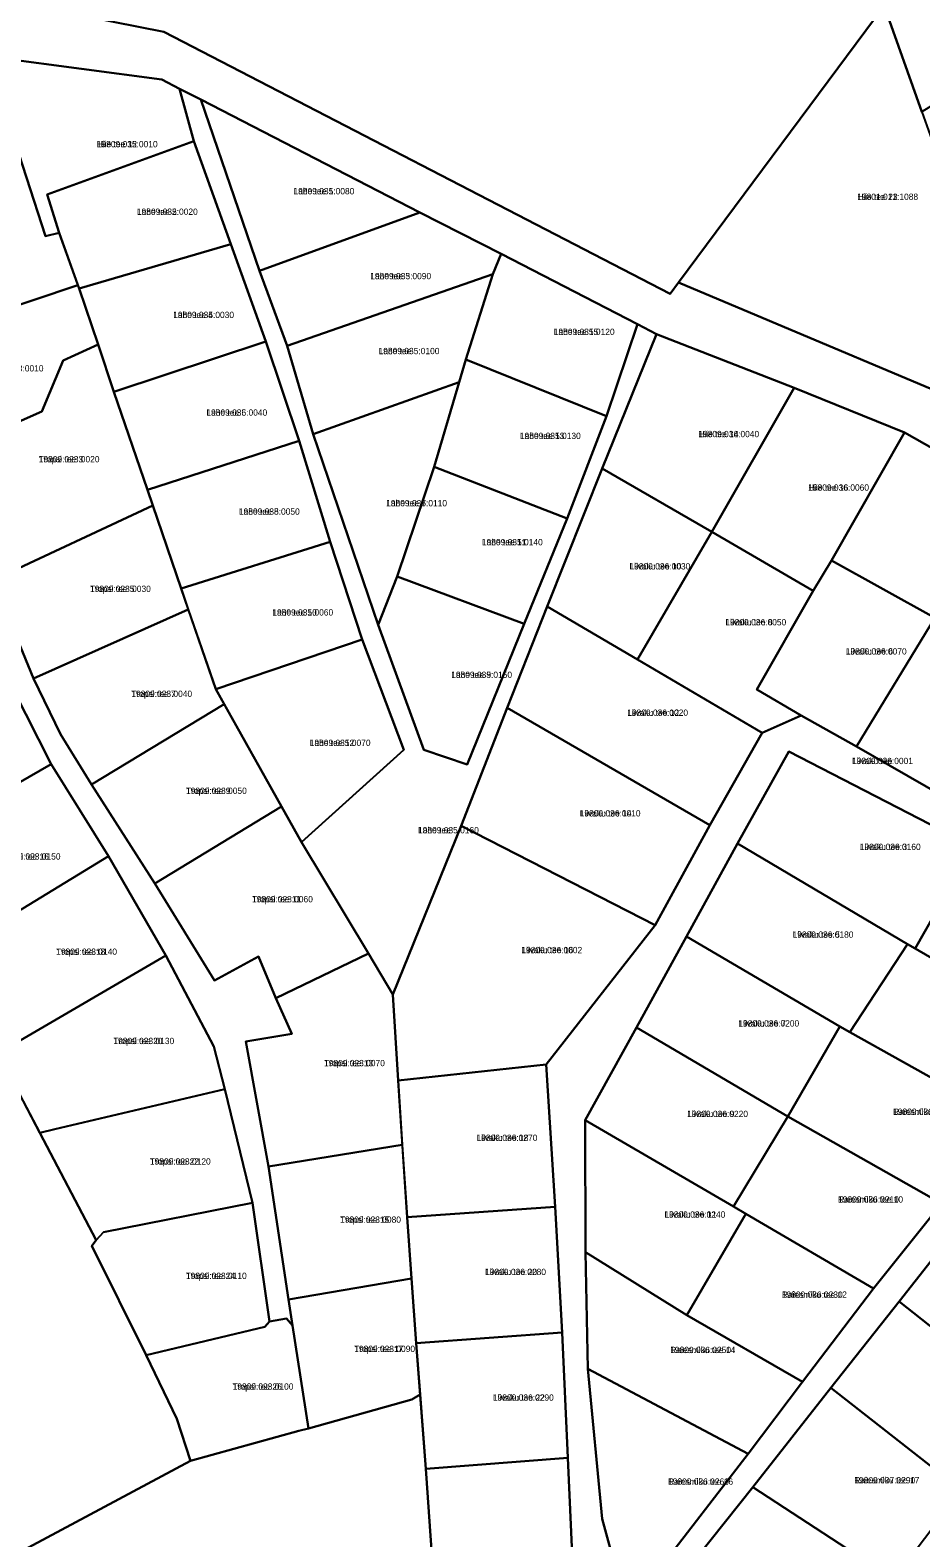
# Model space of a CAD drawing. Extents: x 516875 to 535633, y 6574491 to 6593094.
# Drawn here: x 521009.5 to 521221.7, y 6587952 to 6588311.2 of the extents above; entities that cross this region are included whole.
import ezdxf

# ---------------------------------------------------------------- set-up
doc = ezdxf.new("R2010")
doc.units = 0
for name, color, linetype in [('L_AADRESS', 7, 'Continuous'), ('PIIR', 7, 'Continuous'), ('TUNNUS', 7, 'Continuous')]:
    doc.layers.add(name, color=color, linetype=linetype)

msp = doc.modelspace()

# ---------------------------------------------------------------- linework, layer by layer
at = {"layer": 'PIIR'}
for points in [[(520967.14, 6588465.42), (521015.38, 6588516.54), (521024.24, 6588518.26), (521043.05, 6588520.85), (521085.9, 6588509.88), (521122.44, 6588480.45), (521115.82, 6588465.35), (521105.56, 6588441.93), (521099.71, 6588428.58), (521103.77, 6588396.47), (521213, 6588317.05), (521164, 6588251.13), (521161.97, 6588248.41), (521041.3, 6588310.85), (521017.6, 6588315.56), (520969.22, 6588327.85), (520974.6, 6588388.5), (520917.14, 6588396.34), (520921.89, 6588409.01), (520945.88, 6588471.6)], [(521244.09, 6588355.92), (521274.1, 6588324.03), (521221.98, 6588291.81), (521212.99, 6588317.04), (521208.96, 6588319.99)], [(521249.19, 6588215.21), (521164, 6588251.13), (521212.99, 6588317.04), (521221.98, 6588291.81), (521230.7, 6588267.32)], [(520975.32, 6588236.59), (520959.83, 6588272.62), (521002.23, 6588285.1), (520996.05, 6588303.3), (520993.99, 6588308.9), (520999.45, 6588304.06), (521013.15, 6588262.13), (521016.36, 6588262.96), (521020.86, 6588250.47), (520977.9, 6588236.09)], [(521002.53, 6588304.56), (521040.82, 6588299.53), (521045.07, 6588297.27), (521048.48, 6588284.8), (521013.49, 6588272.08), (521016.36, 6588262.96), (521013.15, 6588262.13), (520999.45, 6588304.06)], [(521050.16, 6588294.72), (521064.15, 6588253.89), (521070.73, 6588236.01), (521076.95, 6588214.95), (521092.39, 6588169.53), (521103.27, 6588139.73), (521113.63, 6588136.26), (521127.24, 6588169.82), (521137.43, 6588194.89), (521146.8, 6588219.28), (521154.23, 6588241.17), (521158.76, 6588238.82), (521145.83, 6588206.78), (521132.67, 6588173.91), (521123.15, 6588149.77), (521112.16, 6588121.65), (521095.94, 6588081.47), (521090.09, 6588091.23), (521074.15, 6588117.79), (521098.51, 6588139.73), (521088.59, 6588166.06), (521080.94, 6588189.34), (521073.59, 6588213.38), (521065.6, 6588237.05), (521057.3, 6588260.27), (521048.48, 6588284.8), (521045.07, 6588297.27)], [(521102.37, 6588267.78), (521064.15, 6588253.89), (521050.16, 6588294.72)], [(521048.48, 6588284.8), (521057.3, 6588260.27), (521021.15, 6588249.67), (521016.36, 6588262.96), (521013.49, 6588272.08)], [(521102.37, 6588267.78), (521121.69, 6588257.97), (521119.7, 6588253.13), (521070.73, 6588236.01), (521064.15, 6588253.89)], [(521057.3, 6588260.27), (521065.6, 6588237.05), (521029.42, 6588225.03), (521025.65, 6588236.31), (521021.15, 6588249.67)], [(521121.69, 6588257.97), (521154.23, 6588241.17), (521146.8, 6588219.28), (521113.31, 6588232.74), (521119.7, 6588253.13)], [(521119.7, 6588253.13), (521113.31, 6588232.74), (521111.69, 6588227.36), (521076.95, 6588214.95), (521070.73, 6588236.01)], [(520977.9, 6588236.09), (521020.86, 6588250.47), (521021.15, 6588249.67), (521025.65, 6588236.31), (521017.3, 6588232.52), (521012.27, 6588220.35), (520987.31, 6588209.37)], [(520987.31, 6588209.37), (521012.27, 6588220.35), (521017.3, 6588232.52), (521025.65, 6588236.31), (521029.42, 6588225.03), (521037.46, 6588201.7), (521038.73, 6588197.97), (521000.55, 6588180.22)], [(521073.59, 6588213.38), (521037.46, 6588201.7), (521029.42, 6588225.03), (521065.6, 6588237.05)], [(521191.59, 6588226.05), (521171.93, 6588191.71), (521145.83, 6588206.78), (521158.76, 6588238.82)], [(521146.8, 6588219.28), (521137.43, 6588194.89), (521105.72, 6588207.18), (521111.69, 6588227.36), (521113.31, 6588232.74)], [(521111.69, 6588227.36), (521105.72, 6588207.18), (521096.92, 6588181.03), (521092.39, 6588169.53), (521076.95, 6588214.95)], [(521217.86, 6588215.37), (521200.48, 6588184.86), (521196.1, 6588177.62), (521171.93, 6588191.71), (521191.59, 6588226.05)], [(521242.95, 6588201.16), (521225.06, 6588171.18), (521200.48, 6588184.86), (521217.86, 6588215.37)], [(521073.59, 6588213.38), (521080.94, 6588189.34), (521045.44, 6588178.21), (521038.73, 6588197.97), (521037.46, 6588201.7)], [(521137.43, 6588194.89), (521127.24, 6588169.82), (521096.92, 6588181.03), (521105.72, 6588207.18)], [(521171.93, 6588191.71), (521154.22, 6588161.31), (521132.67, 6588173.91), (521145.83, 6588206.78)], [(521000.55, 6588180.22), (521038.73, 6588197.97), (521045.44, 6588178.21), (521047.15, 6588173.22), (521010.29, 6588156.79)], [(521196.1, 6588177.62), (521182.66, 6588154.14), (521193.2, 6588147.93), (521183.95, 6588143.81), (521154.22, 6588161.31), (521171.93, 6588191.71)], [(521080.94, 6588189.34), (521088.59, 6588166.06), (521053.69, 6588154.18), (521045.44, 6588178.21)], [(521225.06, 6588171.18), (521206.39, 6588140.55), (521193.2, 6588147.93), (521182.66, 6588154.14), (521196.1, 6588177.62), (521200.48, 6588184.86)], [(521127.24, 6588169.82), (521113.63, 6588136.26), (521103.27, 6588139.73), (521092.39, 6588169.53), (521096.92, 6588181.03)], [(521016.73, 6588143.47), (521010.29, 6588156.79), (521047.15, 6588173.22), (521053.69, 6588154.18), (521055.69, 6588150.62), (521024.05, 6588131.51)], [(521154.22, 6588161.31), (521183.95, 6588143.81), (521171.42, 6588121.81), (521123.15, 6588149.77), (521132.67, 6588173.91)], [(521249.1, 6588156.87), (521231.05, 6588126.44), (521206.39, 6588140.55), (521225.06, 6588171.18)], [(521088.59, 6588166.06), (521098.51, 6588139.73), (521074.15, 6588117.79), (521069.39, 6588126.26), (521053.69, 6588154.18)], [(520976.92, 6588114.82), (520963.21, 6588140.9), (520966.33, 6588142.43), (521002.39, 6588160.16), (521014.49, 6588136.35), (520980.29, 6588116.75)], [(521024.05, 6588131.51), (521055.69, 6588150.62), (521069.39, 6588126.26), (521039.15, 6588107.9)], [(521171.42, 6588121.81), (521158.39, 6588098), (521112.16, 6588121.65), (521123.15, 6588149.77)], [(521234.23, 6588116.76), (521220.42, 6588092.43), (521218.56, 6588093.45), (521178.02, 6588117.45), (521190.3, 6588139.35)], [(520989.51, 6588090.85), (520976.92, 6588114.82), (520980.29, 6588116.75), (521014.49, 6588136.35), (521028.16, 6588114.39), (520992.94, 6588092.94)], [(521053.43, 6588084.79), (521039.15, 6588107.9), (521069.39, 6588126.26), (521074.15, 6588117.79), (521090.09, 6588091.23), (521068, 6588080.57), (521063.87, 6588090.48)], [(521112.16, 6588121.65), (521158.39, 6588098), (521132.41, 6588064.75), (521097.17, 6588060.95), (521095.94, 6588081.47)], [(521001.83, 6588067.42), (520989.51, 6588090.85), (520992.94, 6588092.94), (521028.16, 6588114.39), (521041.83, 6588090.75), (521005.16, 6588069.36)], [(521218.56, 6588093.45), (521204.84, 6588072.5), (521202.42, 6588073.87), (521165.86, 6588095.28), (521178.02, 6588117.45)], [(521275.91, 6588092.39), (521258.36, 6588070.34), (521220.42, 6588092.43), (521234.23, 6588116.76)], [(521202.42, 6588073.87), (521190.03, 6588052.36), (521153.98, 6588073.57), (521165.86, 6588095.28)], [(521220.42, 6588092.43), (521258.36, 6588070.34), (521243.16, 6588051), (521204.84, 6588072.5), (521218.56, 6588093.45)], [(521011.75, 6588048.53), (521001.83, 6588067.42), (521005.16, 6588069.36), (521041.83, 6588090.75), (521053.25, 6588069.08), (521055.87, 6588058.92), (521015.31, 6588049.37)], [(521060.87, 6588070.26), (521071.83, 6588072.08), (521068, 6588080.57), (521090.09, 6588091.23), (521095.94, 6588081.47), (521097.17, 6588060.95), (521098.15, 6588045.64), (521066.31, 6588040.49)], [(521190.03, 6588052.36), (521177.09, 6588030.93), (521141.75, 6588051.55), (521153.98, 6588073.57)], [(521204.84, 6588072.5), (521243.16, 6588051), (521226.67, 6588031.69), (521190.03, 6588052.36), (521202.42, 6588073.87)], [(521003.07, 6588065.06), (521011.75, 6588048.53), (521025.21, 6588022.93), (521024.16, 6588021.59), (521037.14, 6587995.54), (521044.39, 6587980.33), (521047.68, 6587970.32), (521003.29, 6587946.56), (520997.73, 6587937.82), (520982.79, 6587914.49), (520972.17, 6587875.01), (520938.84, 6587839.12), (520937.21, 6587837.41), (520932.14, 6587839.34), (520938.49, 6587846.15), (520965.04, 6587879.05), (520976.62, 6587922.32), (520944.58, 6588043.32), (520999.32, 6588063.67)], [(521132.41, 6588064.75), (521134.56, 6588030.83), (521099.34, 6588028.38), (521097.17, 6588060.95)], [(521025.21, 6588022.93), (521011.75, 6588048.53), (521015.31, 6588049.37), (521055.87, 6588058.92), (521062.47, 6588031.81), (521026.92, 6588024.8)], [(521177.09, 6588030.93), (521180.01, 6588029.19), (521166.01, 6588005.01), (521141.82, 6588020.03), (521141.75, 6588051.55)], [(521226.67, 6588031.69), (521210.46, 6588011.39), (521180.01, 6588029.19), (521177.09, 6588030.93), (521190.03, 6588052.36)], [(521066.31, 6588040.49), (521098.15, 6588045.64), (521099.34, 6588028.38), (521100.37, 6588013.79), (521071.01, 6588008.77)], [(521024.16, 6588021.59), (521025.21, 6588022.93), (521026.92, 6588024.8), (521062.47, 6588031.81), (521066.51, 6588003.54), (521065.38, 6588002.28), (521037.14, 6587995.54)], [(521134.56, 6588030.83), (521136.28, 6588000.92), (521101.45, 6587998.38), (521100.37, 6588013.79), (521099.34, 6588028.38)], [(521210.46, 6588011.39), (521193.57, 6587989.19), (521166.01, 6588005.01), (521180.01, 6588029.19)], [(521232.68, 6588028.77), (521263.88, 6588006.26), (521246.97, 6587984.22), (521216.57, 6588008.3)], [(521166.01, 6588005.01), (521193.57, 6587989.19), (521180.61, 6587971.98), (521142.39, 6587992.23), (521141.82, 6588020.03)], [(521071.98, 6588002.55), (521071.01, 6588008.77), (521100.37, 6588013.79), (521101.45, 6587998.38), (521102.39, 6587986.18), (521100.44, 6587984.92), (521075.81, 6587978.05)], [(521216.57, 6588008.3), (521246.97, 6587984.22), (521231.42, 6587963.35), (521200.27, 6587987.77)], [(521044.39, 6587980.33), (521037.14, 6587995.54), (521065.38, 6588002.28), (521066.51, 6588003.54), (521070.58, 6588004.25), (521071.98, 6588002.55), (521075.81, 6587978.05), (521073.48, 6587977.48), (521047.68, 6587970.32)], [(521136.28, 6588000.92), (521137.6, 6587971.07), (521103.77, 6587968.4), (521101.45, 6587998.38)], [(521180.61, 6587971.98), (521158.93, 6587943.85), (521151.19, 6587943.99), (521147.96, 6587948.67), (521145.81, 6587956.49), (521142.39, 6587992.23)], [(521047.68, 6587970.32), (521073.48, 6587977.48), (521075.81, 6587978.05), (521100.44, 6587984.92), (521102.39, 6587986.18), (521103.77, 6587968.4), (521109.96, 6587879.72), (521110.27, 6587876.83), (521093.54, 6587856.57), (521090.13, 6587851.42), (521081.07, 6587869.33), (521003.29, 6587946.56)], [(521200.27, 6587987.77), (521231.42, 6587963.35), (521215.28, 6587942.14), (521181.69, 6587964.04)], [(521137.6, 6587971.07), (521138.98, 6587940.98), (521148.37, 6587940.11), (521150.38, 6587932.65), (521109.96, 6587879.72), (521103.77, 6587968.4)], [(521181.69, 6587964.04), (521215.28, 6587942.14), (521197.1, 6587918.25), (521164.92, 6587943.01)]]:
    msp.add_lwpolyline(points, close=True, dxfattribs=at)
for points in [[(521017.6, 6588315.56), (521041.3, 6588310.85), (521161.97, 6588248.41), (521164, 6588251.13), (521249.19, 6588215.21), (521251.74, 6588208.19), (521261.65, 6588203.54), (521269.05, 6588200.08), (521301.38, 6588180.99), (521317.52, 6588171.31), (521334.28, 6588161.25), (521337.07, 6588159.57), (521348.67, 6588148.07), (521351.93, 6588144.84), (521356.73, 6588139.38), (521385.64, 6588111.65), (521391.55, 6588105.98), (521409.24, 6588092.16), (521430.76, 6588073.85), (521450.73, 6588055.41), (521470.18, 6588036.92), (521476.73, 6588029.86), (521486.21, 6588020.09), (521519.33, 6587984.61)], [(521158.93, 6587943.85), (521180.61, 6587971.98), (521193.57, 6587989.19), (521210.46, 6588011.39), (521226.67, 6588031.69), (521243.16, 6588051), (521258.36, 6588070.34), (521275.91, 6588092.39), (521278.32, 6588099.31), (521298.75, 6588127.37), (521319.09, 6588155.45), (521290.81, 6588172.96), (521266.84, 6588187.34), (521242.95, 6588201.16), (521217.86, 6588215.37), (521191.59, 6588226.05), (521158.76, 6588238.82), (521154.23, 6588241.17), (521121.69, 6588257.97), (521102.37, 6588267.78), (521050.16, 6588294.72), (521045.07, 6588297.27), (521040.82, 6588299.53), (521002.53, 6588304.56)], [(521000.55, 6588180.22), (521010.29, 6588156.79), (521016.73, 6588143.47), (521024.05, 6588131.51), (521039.15, 6588107.9), (521053.43, 6588084.79), (521063.87, 6588090.48), (521068, 6588080.57), (521071.83, 6588072.08), (521060.87, 6588070.26), (521066.31, 6588040.49), (521071.01, 6588008.77), (521071.98, 6588002.55), (521070.58, 6588004.25), (521066.51, 6588003.54), (521062.47, 6588031.81), (521055.87, 6588058.92), (521053.25, 6588069.08), (521041.83, 6588090.75), (521028.16, 6588114.39), (521014.49, 6588136.35), (521002.39, 6588160.16)], [(521514.67, 6587973.91), (521484.65, 6588005.35), (521485.51, 6588006.06), (521471.41, 6588015.99), (521433.21, 6588051.72), (521428.49, 6588056.06), (521400.98, 6588081.73), (521385.44, 6588096.11), (521326.62, 6588150.87), (521322.04, 6588141.26), (521308.43, 6588124.17), (521295.33, 6588107.43), (521280.58, 6588088.62), (521265.78, 6588069.94), (521249.81, 6588049.72), (521232.68, 6588028.77), (521216.57, 6588008.3), (521200.27, 6587987.77), (521181.69, 6587964.04), (521164.92, 6587943.01)], [(521138.98, 6587940.98), (521137.6, 6587971.07), (521136.28, 6588000.92), (521134.56, 6588030.83), (521132.41, 6588064.75), (521158.39, 6588098), (521171.42, 6588121.81), (521183.95, 6588143.81), (521193.2, 6588147.93), (521206.39, 6588140.55), (521231.05, 6588126.44), (521255.39, 6588112.43), (521278.32, 6588099.31), (521275.91, 6588092.39), (521234.23, 6588116.76), (521190.3, 6588139.35), (521178.02, 6588117.45), (521165.86, 6588095.28), (521153.98, 6588073.57), (521141.75, 6588051.55), (521141.82, 6588020.03), (521142.39, 6587992.23), (521145.81, 6587956.49), (521147.96, 6587948.67)]]:
    msp.add_lwpolyline(points, dxfattribs=at)

# ---------------------------------------------------------------- texts
at = {"layer": 'L_AADRESS'}
for s, p in [('Hiie tee 12', (521025.35, 6588283.34)), ('Lahe tee 1', (521072.23, 6588272.13)), ('Hiie tee 23', (521206.59, 6588270.8)), ('Lahe tee 2', (521034.91, 6588267.24)), ('Lahe tee 3', (521090.53, 6588251.9)), ('Lahe tee 4', (521043.56, 6588242.65)), ('Lahe tee 15', (521134.26, 6588238.62)), ('Lahe tee 5', (521092.51, 6588234.04)), ('Lahe tee 6', (521051.47, 6588219.38)), ('Lahe tee 13', (521126.19, 6588213.82)), ('Hiie tee 14', (521168.71, 6588214.26)), ('Tropsi tee 3', (521011.5, 6588208.26)), ('Hiie tee 16', (521194.89, 6588201.51)), ('Lahe tee 8', (521059.22, 6588195.79)), ('Lahe tee 7', (521094.32, 6588197.79)), ('Lahe tee 11', (521117.13, 6588188.5)), ('Liivaku tee 10', (521152.3, 6588182.74)), ('Tropsi tee 5', (521023.73, 6588177.38)), ('Lahe tee 10', (521067.19, 6588171.76)), ('Liivaku tee 8', (521175.16, 6588169.41)), ('Liivaku tee 6', (521203.86, 6588162.47)), ('Lahe tee 9', (521109.82, 6588156.9)), ('Tropsi tee 7', (521033.57, 6588152.37)), ('Liivaku tee 12', (521151.76, 6588147.86)), ('Lahe tee 12', (521076.1, 6588140.68)), ('Liivaku tee', (521205.36, 6588136.36)), ('Tropsi tee 9', (521046.6, 6588129.26)), ('Liivaku tee 14', (521140.44, 6588123.88)), ('Lahe tee', (521101.91, 6588119.86)), ('Tropsi tee 16', (521002.21, 6588113.6)), ('Liivaku tee 3', (521207.2, 6588115.89)), ('Tropsi tee 11', (521062.35, 6588103.42)), ('Liivaku tee 5', (521191.18, 6588094.98)), ('Liivaku tee 16', (521126.53, 6588091.3)), ('Tropsi tee 18', (521015.67, 6588090.91)), ('Liivaku tee 7', (521178.25, 6588073.82)), ('Tropsi tee 20', (521029.3, 6588069.64)), ('Tropsi tee 13', (521079.51, 6588064.37)), ('Liivaku tee 9', (521166.05, 6588052.25)), ('Raiesmiku tee 8', (521215.13, 6588052.78)), ('Liivaku tee 18', (521115.85, 6588046.57)), ('Tropsi tee 22', (521038, 6588040.93)), ('Raiesmiku tee 10', (521202, 6588031.88)), ('Tropsi tee 15', (521083.34, 6588027.06)), ('Liivaku tee 11', (521160.64, 6588028.28)), ('Tropsi tee 24', (521046.58, 6588013.67)), ('Liivaku tee 20', (521117.9, 6588014.6)), ('Raiesmiku tee 12', (521188.61, 6588009.19)), ('Tropsi tee 17', (521086.7, 6587996.27)), ('Raiesmiku tee 14', (521162.01, 6587996.01)), ('Tropsi tee 26', (521057.72, 6587987.29)), ('Liivaku tee 22', (521119.76, 6587984.66)), ('Raiesmiku tee 16', (521161.5, 6587964.64)), ('Raiesmiku tee 17', (521205.89, 6587964.96))]:
    msp.add_text(s, height=1.5, dxfattribs=at).set_placement(p)
at = {"layer": 'TUNNUS'}
for s, p in [('19809:035:0010', (521025.35, 6588283.34)), ('19809:035:0080', (521072.23, 6588272.13)), ('19801:011:1088', (521206.59, 6588270.8)), ('19809:035:0020', (521034.91, 6588267.24)), ('19809:035:0090', (521090.53, 6588251.9)), ('19809:035:0030', (521043.56, 6588242.65)), ('19809:035:0120', (521134.26, 6588238.62)), ('19809:035:0100', (521092.51, 6588234.04)), ('19809:023:0010', (520998.15, 6588229.92)), ('19809:035:0040', (521051.47, 6588219.38)), ('19809:035:0130', (521126.19, 6588213.82)), ('19809:036:0040', (521168.71, 6588214.26)), ('19809:023:0020', (521011.5, 6588208.26)), ('19809:036:0060', (521194.89, 6588201.51)), ('19809:035:0050', (521059.22, 6588195.79)), ('19809:035:0110', (521094.32, 6588197.79)), ('19809:035:0140', (521117.13, 6588188.5)), ('19809:036:0030', (521152.3, 6588182.74)), ('19809:023:0030', (521023.73, 6588177.38)), ('19809:035:0060', (521067.19, 6588171.76)), ('19809:036:0050', (521175.16, 6588169.41)), ('19809:036:0070', (521203.86, 6588162.47)), ('19809:035:0150', (521109.82, 6588156.9)), ('19809:023:0040', (521033.57, 6588152.37)), ('19809:036:0020', (521151.76, 6588147.86)), ('19809:035:0070', (521076.1, 6588140.68)), ('19809:036:0001', (521205.36, 6588136.36)), ('19809:023:0050', (521046.6, 6588129.26)), ('19809:036:0010', (521140.44, 6588123.88)), ('19809:035:0160', (521101.91, 6588119.86)), ('19809:023:0150', (521002.21, 6588113.6)), ('19809:036:0160', (521207.2, 6588115.89)), ('19809:023:0060', (521062.35, 6588103.42)), ('19809:036:0180', (521191.18, 6588094.98)), ('19809:036:0002', (521126.53, 6588091.3)), ('19809:023:0140', (521015.67, 6588090.91)), ('19809:036:0200', (521178.25, 6588073.82)), ('19809:023:0130', (521029.3, 6588069.64)), ('19809:023:0070', (521079.51, 6588064.37)), ('19809:036:0220', (521166.05, 6588052.25)), ('19809:036:0190', (521215.13, 6588052.78)), ('19809:036:0270', (521115.85, 6588046.57)), ('19809:023:0120', (521038, 6588040.93)), ('19809:036:0210', (521202, 6588031.88)), ('19809:023:0080', (521083.34, 6588027.06)), ('19809:036:0240', (521160.64, 6588028.28)), ('19809:023:0110', (521046.58, 6588013.67)), ('19809:036:0280', (521117.9, 6588014.6)), ('19809:036:0230', (521188.61, 6588009.19)), ('19809:023:0090', (521086.7, 6587996.27)), ('19809:036:0250', (521162.01, 6587996.01)), ('19809:023:0100', (521057.72, 6587987.29)), ('19809:036:0290', (521119.76, 6587984.66)), ('19809:036:0260', (521161.5, 6587964.64)), ('19809:037:0290', (521205.89, 6587964.96))]:
    msp.add_text(s, height=1.5, dxfattribs=at).set_placement(p)

doc.saveas('drawing.dxf')
